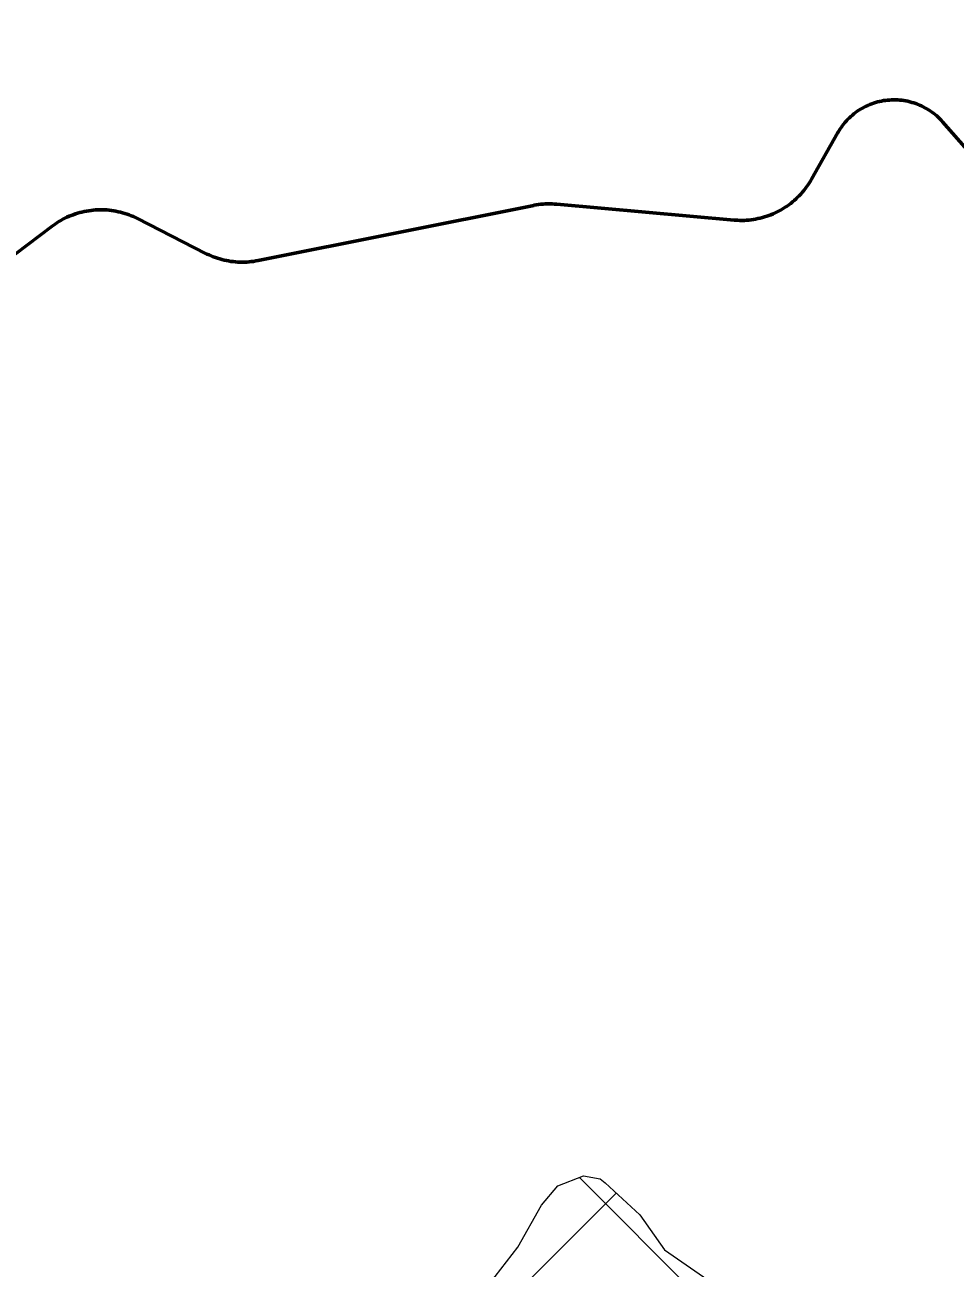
# Model space of a CAD drawing. Extents: x -1643653 to 4543381, y 1624270 to 13878484.
# Drawn here: x 695685 to 696837, y 8947699 to 8949238 of the extents above; entities that cross this region are included whole.
import ezdxf

# ---------------------------------------------------------------- set-up
doc = ezdxf.new("R2010")
doc.units = 0
doc.header["$LTSCALE"] = 200
for name, color, linetype, lineweight in [('1', 7, 'Continuous', 13), ('27', 7, 'Continuous', 53), ('29', 7, 'Continuous', 13), ('60', 7, 'Continuous', 53)]:
    doc.layers.add(name, color=color, linetype=linetype, lineweight=lineweight)

msp = doc.modelspace()

# ---------------------------------------------------------------- linework, layer by layer
at = {"layer": '1', "lineweight": 25}
msp.add_spline([(814781, 9009175.5), (814787.2, 9009173.4), (814796.9, 9009173.4), (814799.4, 9009172.4), (814805.1, 9009174.5), (814805.6, 9009176.5), (814811.7, 9009179.5), (814811.7, 9009179.5), (814801.5, 9009181), (814790.7, 9009181.5), (814784.1, 9009183.1), (814777.4, 9009185.1), (814778.4, 9009175.5)], degree=3, dxfattribs=at)
at = {"layer": '27'}
for points in [[(696595.7, 8948998.8), (696598.4, 8948999.6), (696601.1, 8949000.3), (696603.8, 8949001.2), (696606.5, 8949002.1), (696609.1, 8949003.1), (696611.8, 8949004.2), (696614.3, 8949005.4), (696616.9, 8949006.6), (696619.4, 8949007.9), (696621.9, 8949009.3), (696624.3, 8949010.7), (696626.7, 8949012.2), (696629, 8949013.8), (696631.3, 8949015.4), (696633.6, 8949017.1), (696635.8, 8949018.9), (696638, 8949020.7), (696640.1, 8949022.6), (696642.1, 8949024.6), (696644.1, 8949026.6), (696646.1, 8949028.6), (696647.9, 8949030.7), (696649.8, 8949032.9), (696651.5, 8949035.1), (696653.2, 8949037.4), (696654.8, 8949039.7), (696656.4, 8949042.1), (696657.9, 8949044.5), (696659.3, 8949046.9), (696691.9, 8949104.7), (696692.2, 8949105.2), (696693.5, 8949107.4), (696694.9, 8949109.5), (696696.3, 8949111.6), (696697.8, 8949113.6), (696699.3, 8949115.6), (696701, 8949117.6), (696702.6, 8949119.4), (696704.4, 8949121.3), (696706.2, 8949123.1), (696708, 8949124.8), (696709.9, 8949126.4), (696711.9, 8949128.1), (696713.9, 8949129.6), (696716, 8949131.1), (696718.1, 8949132.5), (696720.2, 8949133.8), (696722.4, 8949135.1), (696724.6, 8949136.3), (696726.9, 8949137.4), (696729.2, 8949138.5), (696731.5, 8949139.5), (696733.9, 8949140.4), (696736.2, 8949141.2), (696738.7, 8949142), (696741.1, 8949142.7), (696743.6, 8949143.3), (696746, 8949143.8), (696748.5, 8949144.3), (696751, 8949144.6), (696753.5, 8949144.9), (696756.1, 8949145.1), (696758.6, 8949145.3), (696761.1, 8949145.3), (696763.6, 8949145.3), (696766.2, 8949145.2), (696768.7, 8949145), (696771.2, 8949144.8), (696773.7, 8949144.4), (696776.2, 8949144), (696778.7, 8949143.5), (696781.2, 8949142.9), (696783.6, 8949142.2), (696786, 8949141.5), (696788.4, 8949140.7), (696790.8, 8949139.8), (696793.1, 8949138.8), (696795.4, 8949137.8), (696797.7, 8949136.7), (696799.9, 8949135.5), (696802.1, 8949134.3), (696804.3, 8949133), (696806.4, 8949131.6), (696808.5, 8949130.1), (696810.5, 8949128.6), (696812.5, 8949127), (696814.4, 8949125.4), (696816.3, 8949123.7), (696818.1, 8949121.9), (696819.9, 8949120.1), (696821.6, 8949118.2), (697049.6, 8948859.6)], [(697049.6, 8948859.6), (696821.6, 8949118.2), (696819.9, 8949120.1), (696818.1, 8949121.9), (696816.3, 8949123.7), (696814.4, 8949125.4), (696812.5, 8949127), (696810.5, 8949128.6), (696808.5, 8949130.1), (696806.4, 8949131.6), (696804.3, 8949133), (696802.1, 8949134.3), (696799.9, 8949135.5), (696797.7, 8949136.7), (696795.4, 8949137.8), (696793.1, 8949138.8), (696790.8, 8949139.8), (696788.4, 8949140.7), (696786, 8949141.5), (696783.6, 8949142.2), (696781.2, 8949142.9), (696778.7, 8949143.5), (696776.2, 8949144), (696773.7, 8949144.4), (696771.2, 8949144.8), (696768.7, 8949145), (696766.2, 8949145.2), (696763.6, 8949145.3), (696761.1, 8949145.3), (696758.6, 8949145.3), (696756.1, 8949145.1), (696753.5, 8949144.9), (696751, 8949144.6), (696748.5, 8949144.3), (696746, 8949143.8), (696743.6, 8949143.3), (696741.1, 8949142.7), (696738.7, 8949142), (696736.2, 8949141.2), (696733.9, 8949140.4), (696731.5, 8949139.5), (696729.2, 8949138.5), (696726.9, 8949137.4), (696724.6, 8949136.3), (696722.4, 8949135.1), (696720.2, 8949133.8), (696718.1, 8949132.5), (696716, 8949131.1), (696713.9, 8949129.6), (696711.9, 8949128.1), (696709.9, 8949126.4), (696708, 8949124.8), (696706.2, 8949123.1), (696704.4, 8949121.3), (696702.6, 8949119.4), (696701, 8949117.6), (696699.3, 8949115.6), (696697.8, 8949113.6), (696696.3, 8949111.6), (696694.9, 8949109.5), (696693.5, 8949107.4), (696692.2, 8949105.2), (696691.9, 8949104.7), (696659.3, 8949046.9), (696657.9, 8949044.5), (696656.4, 8949042.1), (696654.8, 8949039.7), (696653.2, 8949037.4), (696651.5, 8949035.1), (696649.8, 8949032.9), (696647.9, 8949030.7), (696646.1, 8949028.6), (696644.1, 8949026.6), (696642.1, 8949024.6), (696640.1, 8949022.6), (696638, 8949020.7), (696635.8, 8949018.9), (696633.6, 8949017.1), (696631.3, 8949015.4), (696629, 8949013.8), (696626.7, 8949012.2), (696624.3, 8949010.7), (696621.9, 8949009.3), (696619.4, 8949007.9), (696616.9, 8949006.6), (696614.3, 8949005.4), (696611.8, 8949004.2), (696609.1, 8949003.1), (696606.5, 8949002.1), (696603.8, 8949001.2), (696601.1, 8949000.3), (696598.4, 8948999.6), (696595.7, 8948998.8)], [(695657.3, 8948942.6), (695718.6, 8948989), (695719.8, 8948989.9), (695722.2, 8948991.5), (695724.5, 8948993.1), (695726.9, 8948994.6), (695729.3, 8948996), (695731.8, 8948997.4), (695734.3, 8948998.7), (695736.9, 8948999.9), (695739.5, 8949001.1), (695742.1, 8949002.1), (695744.7, 8949003.1), (695747.4, 8949004.1), (695750.1, 8949004.9), (695752.8, 8949005.7), (695755.5, 8949006.4), (695758.3, 8949007), (695761.1, 8949007.6), (695763.9, 8949008), (695766.7, 8949008.4), (695769.5, 8949008.7), (695772.3, 8949009), (695775.1, 8949009.1), (695778, 8949009.2), (695780.8, 8949009.2), (695783.6, 8949009.1), (695786.4, 8949008.9), (695789.2, 8949008.6), (695792.1, 8949008.3), (695794.8, 8949007.9), (695797.6, 8949007.4), (695800.4, 8949006.8), (695803.2, 8949006.2), (695805.9, 8949005.5), (695808.6, 8949004.7), (695811.3, 8949003.8), (695814, 8949002.8), (695816.6, 8949001.8), (695819.2, 8949000.7), (695821.8, 8948999.5), (695824.3, 8948998.3), (695908.7, 8948955.2), (695910.3, 8948954.4), (695912.9, 8948953.2), (695915.5, 8948952.1), (695918.1, 8948951), (695920.8, 8948950.1), (695923.5, 8948949.2), (695926.2, 8948948.3), (695928.9, 8948947.6), (695931.6, 8948946.9), (695934.4, 8948946.3), (695937.2, 8948945.8), (695940, 8948945.3), (695942.8, 8948945), (695945.6, 8948944.7), (695948.4, 8948944.5), (695951.2, 8948944.4), (695954.1, 8948944.3), (695956.9, 8948944.4), (695959.7, 8948944.5), (695962.5, 8948944.7), (695965.3, 8948945), (695968.2, 8948945.3), (695971, 8948945.8), (695973.7, 8948946.3), (696315.1, 8949014.6), (696315.5, 8949014.7), (696318.3, 8949015.2), (696321.1, 8949015.6), (696323.9, 8949016), (696326.7, 8949016.2), (696329.5, 8949016.4), (696332.4, 8949016.5), (696335.2, 8949016.5), (696338, 8949016.5), (696340.8, 8949016.3), (696343.7, 8949016.1), (696563.3, 8948996.5), (696564.8, 8948996.3), (696567.6, 8948996.2), (696570.4, 8948996.1), (696573.3, 8948996.1), (696576.1, 8948996.1), (696578.9, 8948996.3), (696581.7, 8948996.5), (696584.5, 8948996.8), (696587.3, 8948997.2), (696590.1, 8948997.7), (696592.9, 8948998.2), (696595.7, 8948998.8)], [(696595.7, 8948998.8), (696592.9, 8948998.2), (696590.1, 8948997.7), (696587.3, 8948997.2), (696584.5, 8948996.8), (696581.7, 8948996.5), (696578.9, 8948996.3), (696576.1, 8948996.1), (696573.3, 8948996.1), (696570.4, 8948996.1), (696567.6, 8948996.2), (696564.8, 8948996.3), (696563.3, 8948996.5), (696343.7, 8949016.1), (696340.8, 8949016.3), (696338, 8949016.5), (696335.2, 8949016.5), (696332.4, 8949016.5), (696329.5, 8949016.4), (696326.7, 8949016.2), (696323.9, 8949016), (696321.1, 8949015.6), (696318.3, 8949015.2), (696315.5, 8949014.7), (696315.1, 8949014.6), (695973.7, 8948946.3), (695971, 8948945.8), (695968.2, 8948945.3), (695965.3, 8948945), (695962.5, 8948944.7), (695959.7, 8948944.5), (695956.9, 8948944.4), (695954.1, 8948944.3), (695951.2, 8948944.4), (695948.4, 8948944.5), (695945.6, 8948944.7), (695942.8, 8948945), (695940, 8948945.3), (695937.2, 8948945.8), (695934.4, 8948946.3), (695931.6, 8948946.9), (695928.9, 8948947.6), (695926.2, 8948948.3), (695923.5, 8948949.2), (695920.8, 8948950.1), (695918.1, 8948951), (695915.5, 8948952.1), (695912.9, 8948953.2), (695910.3, 8948954.4), (695908.7, 8948955.2), (695824.3, 8948998.3), (695821.8, 8948999.5), (695819.2, 8949000.7), (695816.6, 8949001.8), (695814, 8949002.8), (695811.3, 8949003.8), (695808.6, 8949004.7), (695805.9, 8949005.5), (695803.2, 8949006.2), (695800.4, 8949006.8), (695797.6, 8949007.4), (695794.8, 8949007.9), (695792.1, 8949008.3), (695789.2, 8949008.6), (695786.4, 8949008.9), (695783.6, 8949009.1), (695780.8, 8949009.2), (695778, 8949009.2), (695775.1, 8949009.1), (695772.3, 8949009), (695769.5, 8949008.7), (695766.7, 8949008.4), (695763.9, 8949008), (695761.1, 8949007.6), (695758.3, 8949007), (695755.5, 8949006.4), (695752.8, 8949005.7), (695750.1, 8949004.9), (695747.4, 8949004.1), (695744.7, 8949003.1), (695742.1, 8949002.1), (695739.5, 8949001.1), (695736.9, 8948999.9), (695734.3, 8948998.7), (695731.8, 8948997.4), (695729.3, 8948996), (695726.9, 8948994.6), (695724.5, 8948993.1), (695722.2, 8948991.5), (695719.8, 8948989.9), (695718.6, 8948989), (695657.3, 8948942.6)]]:
    msp.add_lwpolyline(points, dxfattribs=at)
at = {"layer": '29'}
for p, q in [((696828.7, 8947354), (696371.8, 8947811)), ((694425.8, 8945799.9), (696417.3, 8947791.5))]:
    msp.add_line(p, q, dxfattribs=at)
msp.add_lwpolyline([(696253.2, 8947670.1), (696295.4, 8947724.5), (696324.8, 8947776.4), (696345.2, 8947800.5), (696377, 8947813.1), (696397.3, 8947809.2), (696403.6, 8947804.1), (696446.7, 8947764.5), (696477, 8947721.2), (696628.9, 8947616.4)], dxfattribs=at)
at = {"layer": '60'}
for points in [[(697049.6, 8948859.6), (696821.6, 8949118.2), (696819.9, 8949120.1), (696818.1, 8949121.9), (696816.3, 8949123.7), (696814.4, 8949125.4), (696812.5, 8949127), (696810.5, 8949128.6), (696808.5, 8949130.1), (696806.4, 8949131.6), (696804.3, 8949133), (696802.1, 8949134.3), (696799.9, 8949135.5), (696797.7, 8949136.7), (696795.4, 8949137.8), (696793.1, 8949138.8), (696790.8, 8949139.8), (696788.4, 8949140.7), (696786, 8949141.5), (696783.6, 8949142.2), (696781.2, 8949142.9), (696778.7, 8949143.5), (696776.2, 8949144), (696773.7, 8949144.4), (696771.2, 8949144.8), (696768.7, 8949145), (696766.2, 8949145.2), (696763.6, 8949145.3), (696761.1, 8949145.3), (696758.6, 8949145.3), (696756.1, 8949145.1), (696753.5, 8949144.9), (696751, 8949144.6), (696748.5, 8949144.3), (696746, 8949143.8), (696743.6, 8949143.3), (696741.1, 8949142.7), (696738.7, 8949142), (696736.2, 8949141.2), (696733.9, 8949140.4), (696731.5, 8949139.5), (696729.2, 8949138.5), (696726.9, 8949137.4), (696724.6, 8949136.3), (696722.4, 8949135.1), (696720.2, 8949133.8), (696718.1, 8949132.5), (696716, 8949131.1), (696713.9, 8949129.6), (696711.9, 8949128.1), (696709.9, 8949126.4), (696708, 8949124.8), (696706.2, 8949123.1), (696704.4, 8949121.3), (696702.6, 8949119.4), (696701, 8949117.6), (696699.3, 8949115.6), (696697.8, 8949113.6), (696696.3, 8949111.6), (696694.9, 8949109.5), (696693.5, 8949107.4), (696692.2, 8949105.2), (696691.9, 8949104.7), (696659.3, 8949046.9), (696657.9, 8949044.5), (696656.4, 8949042.1), (696654.8, 8949039.7), (696653.2, 8949037.4), (696651.5, 8949035.1), (696649.8, 8949032.9), (696647.9, 8949030.7), (696646.1, 8949028.6), (696644.1, 8949026.6), (696642.1, 8949024.6), (696640.1, 8949022.6), (696638, 8949020.7), (696635.8, 8949018.9), (696633.6, 8949017.1), (696631.3, 8949015.4), (696629, 8949013.8), (696626.7, 8949012.2), (696624.3, 8949010.7), (696621.9, 8949009.3), (696619.4, 8949007.9), (696616.9, 8949006.6), (696614.3, 8949005.4), (696611.8, 8949004.2), (696609.1, 8949003.1), (696606.5, 8949002.1), (696603.8, 8949001.2), (696601.1, 8949000.3), (696598.4, 8948999.6), (696595.7, 8948998.8)], [(696595.7, 8948998.8), (696592.9, 8948998.2), (696590.1, 8948997.7), (696587.3, 8948997.2), (696584.5, 8948996.8), (696581.7, 8948996.5), (696578.9, 8948996.3), (696576.1, 8948996.1), (696573.3, 8948996.1), (696570.4, 8948996.1), (696567.6, 8948996.2), (696564.8, 8948996.3), (696563.3, 8948996.5), (696343.7, 8949016.1), (696340.8, 8949016.3), (696338, 8949016.5), (696335.2, 8949016.5), (696332.4, 8949016.5), (696329.5, 8949016.4), (696326.7, 8949016.2), (696323.9, 8949016), (696321.1, 8949015.6), (696318.3, 8949015.2), (696315.5, 8949014.7), (696315.1, 8949014.6), (695973.7, 8948946.3), (695971, 8948945.8), (695968.2, 8948945.3), (695965.3, 8948945), (695962.5, 8948944.7), (695959.7, 8948944.5), (695956.9, 8948944.4), (695954.1, 8948944.3), (695951.2, 8948944.4), (695948.4, 8948944.5), (695945.6, 8948944.7), (695942.8, 8948945), (695940, 8948945.3), (695937.2, 8948945.8), (695934.4, 8948946.3), (695931.6, 8948946.9), (695928.9, 8948947.6), (695926.2, 8948948.3), (695923.5, 8948949.2), (695920.8, 8948950.1), (695918.1, 8948951), (695915.5, 8948952.1), (695912.9, 8948953.2), (695910.3, 8948954.4), (695908.7, 8948955.2), (695824.3, 8948998.3), (695821.8, 8948999.5), (695819.2, 8949000.7), (695816.6, 8949001.8), (695814, 8949002.8), (695811.3, 8949003.8), (695808.6, 8949004.7), (695805.9, 8949005.5), (695803.2, 8949006.2), (695800.4, 8949006.8), (695797.6, 8949007.4), (695794.8, 8949007.9), (695792.1, 8949008.3), (695789.2, 8949008.6), (695786.4, 8949008.9), (695783.6, 8949009.1), (695780.8, 8949009.2), (695778, 8949009.2), (695775.1, 8949009.1), (695772.3, 8949009), (695769.5, 8949008.7), (695766.7, 8949008.4), (695763.9, 8949008), (695761.1, 8949007.6), (695758.3, 8949007), (695755.5, 8949006.4), (695752.8, 8949005.7), (695750.1, 8949004.9), (695747.4, 8949004.1), (695744.7, 8949003.1), (695742.1, 8949002.1), (695739.5, 8949001.1), (695736.9, 8948999.9), (695734.3, 8948998.7), (695731.8, 8948997.4), (695729.3, 8948996), (695726.9, 8948994.6), (695724.5, 8948993.1), (695722.2, 8948991.5), (695719.8, 8948989.9), (695718.6, 8948989), (695657.3, 8948942.6)]]:
    msp.add_lwpolyline(points, dxfattribs=at)

doc.saveas('drawing.dxf')
